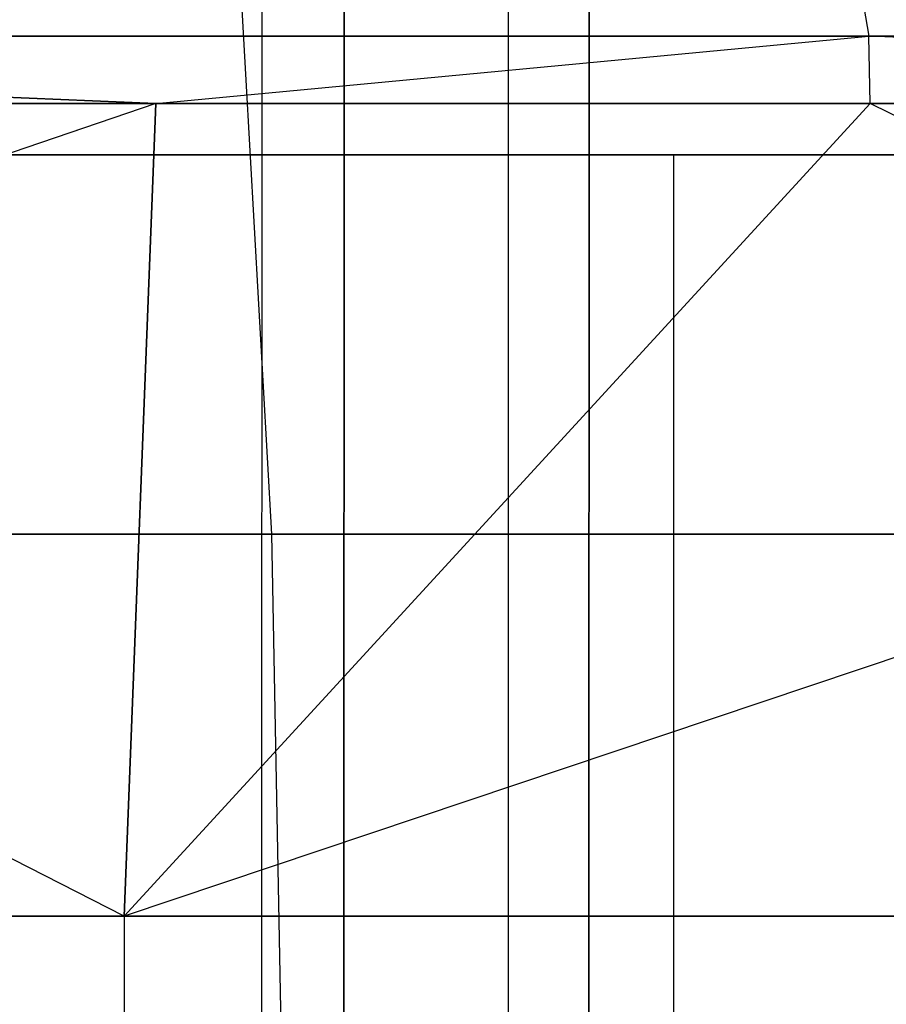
# Model space of a CAD drawing. Extents: x -172 to 172, y -29 to 28.
# Tile 315 of 656: x -54.31 to -51.16, y 1.3 to 4.89. Entities that reach past the tile are written whole.
import ezdxf

# ---------------------------------------------------------------- set-up
doc = ezdxf.new("R2010")
doc.units = 0
doc.header["$LTSCALE"] = 25.4
doc.layers.get('0').update_dxf_attribs({"linetype": 'CONTINUOUS'})

# ---------------------------------------------------------------- blocks, each defined once
blk = doc.blocks.new('RYFLO_AURA_STL')
at = {"color": 0}
for p, q in [((-53.4328, -7.3033, -1081.8599), (-53.4294, 7.0967, -1081.8702)), ((-53.4328, -7.3033, -1081.8599), (-53.4294, 7.0967, -1081.8702)), ((-53.4328, -7.3033, -1404.6404), (-53.4294, 7.0967, -1404.63)), ((-53.4328, -7.3033, -1404.6404), (-53.4294, 7.0967, -1404.63)), ((-52.5346, -7.3033, -1081.5653), (-52.5312, 7.0967, -1081.5757)), ((-52.5346, -7.3033, -1081.5653), (-52.5312, 7.0967, -1081.5757)), ((-52.5346, -7.3033, -1404.9349), (-52.5312, 7.0967, -1404.9246)), ((-52.5346, -7.3033, -1404.9349), (-52.5312, 7.0967, -1404.9246)), ((-53.134, -6.354, -1082.7625), (-53.131, 6.146, -1082.7715)), ((-53.134, -6.354, -1082.7625), (-53.131, 6.146, -1082.7715)), ((-53.131, 6.146, -1403.7288), (-53.134, -6.354, -1403.7378)), ((-53.131, 6.146, -1403.7288), (-53.134, -6.354, -1403.7378)), ((-52.2408, -6.354, -1082.4695), (-52.2379, 6.146, -1082.4785)), ((-52.2408, -6.354, -1082.4695), (-52.2379, 6.146, -1082.4785)), ((-52.2379, 6.146, -1404.0217), (-52.2408, -6.354, -1404.0308)), ((-52.2379, 6.146, -1404.0217), (-52.2408, -6.354, -1404.0308)), ((-53.394, 3.0149, -1090.6588), (-53.5553, 5.8599, -1090.1978)), ((-53.394, 3.0149, -1090.6588), (-53.5553, 5.8599, -1090.1978)), ((-53.394, 3.0149, -1395.8414), (-53.5553, 5.8599, -1396.3025)), ((-53.394, 3.0149, -1395.8414), (-53.5553, 5.8599, -1396.3025)), ((-51.2559, 5.0456, -1088.4352), (-51.2197, 4.8282, -1088.5443)), ((-51.2559, 5.0456, -1088.4352), (-51.2197, 4.8282, -1088.5443)), ((-51.2559, 5.0456, -1398.0651), (-51.2197, 4.8282, -1397.9559)), ((-51.2559, 5.0456, -1398.0651), (-51.2197, 4.8282, -1397.9559)), ((-53.8177, 4.5828, -1397.0524), (-59.7383, 4.8282, -1394.8704)), ((-59.7383, 4.8282, -1394.8704), (-51.2197, 4.8282, -1397.9559)), ((-53.8177, 4.5828, -1397.0524), (-59.7383, 4.8282, -1394.8704)), ((-51.2197, 4.8282, -1088.5443), (-59.7383, 4.8282, -1091.6299)), ((-59.7383, 4.8282, -1091.6299), (-53.8177, 4.5828, -1089.4479)), ((-59.7383, 4.8282, -1091.6299), (-53.8177, 4.5828, -1089.4479)), ((-51.2197, 4.8282, -1088.5443), (-59.7383, 4.8282, -1091.6299)), ((-59.7383, 4.8282, -1394.8704), (-51.2197, 4.8282, -1397.9559)), ((-53.8177, 4.5828, -1397.0524), (-51.2197, 4.8282, -1397.9559)), ((-53.8177, 4.5828, -1397.0524), (-51.2197, 4.8282, -1397.9559)), ((-53.8177, 4.5828, -1089.4479), (-51.2197, 4.8282, -1088.5443)), ((-53.8177, 4.5828, -1089.4479), (-51.2197, 4.8282, -1088.5443)), ((-45.1093, 4.5828, -1399.828), (-51.2197, 4.8282, -1397.9559)), ((-51.2197, 4.8282, -1397.9559), (-42.5428, 4.8282, -1400.5634)), ((-51.2141, 4.5828, -1397.9388), (-51.2197, 4.8282, -1397.9559)), ((-45.1093, 4.5828, -1399.828), (-51.2197, 4.8282, -1397.9559)), ((-51.2141, 4.5828, -1397.9388), (-51.2197, 4.8282, -1397.9559)), ((-51.2141, 4.5828, -1088.5614), (-51.2197, 4.8282, -1088.5443)), ((-51.2141, 4.5828, -1088.5614), (-51.2197, 4.8282, -1088.5443)), ((-45.1093, 4.5828, -1086.6722), (-51.2197, 4.8282, -1088.5443)), ((-45.1093, 4.5828, -1086.6722), (-51.2197, 4.8282, -1088.5443)), ((-42.5428, 4.8282, -1085.9369), (-51.2197, 4.8282, -1088.5443)), ((-42.5428, 4.8282, -1085.9369), (-51.2197, 4.8282, -1088.5443)), ((-51.2197, 4.8282, -1397.9559), (-42.5428, 4.8282, -1400.5634)), ((-53.8177, 4.5828, -1089.4479), (-62.4893, 1.6231, -1092.3876)), ((-53.8177, 4.5828, -1089.4479), (-62.4893, 1.6231, -1092.3876)), ((-53.8177, 4.5828, -1397.0524), (-59.7317, 4.5828, -1394.8536)), ((-59.7317, 4.5828, -1091.6466), (-53.8177, 4.5828, -1089.4479)), ((-53.9321, 1.6231, -1397.3792), (-59.7317, 4.5828, -1394.8536)), ((-53.8177, 4.5828, -1397.0524), (-59.7317, 4.5828, -1394.8536)), ((-53.9321, 1.6231, -1397.3792), (-59.7317, 4.5828, -1394.8536)), ((-59.7317, 4.5828, -1091.6466), (-53.8177, 4.5828, -1089.4479)), ((-53.8177, 4.5828, -1089.4479), (-53.9321, 1.6231, -1089.1211)), ((-53.9321, 1.6231, -1089.1211), (-51.2141, 4.5828, -1088.5614)), ((-53.9321, 1.6231, -1397.3792), (-51.2141, 4.5828, -1397.9388)), ((-53.9321, 1.6231, -1397.3792), (-51.2141, 4.5828, -1397.9388)), ((-53.9321, 1.6231, -1397.3792), (-53.8177, 4.5828, -1397.0524)), ((-53.9321, 1.6231, -1397.3792), (-53.8177, 4.5828, -1397.0524)), ((-53.8177, 4.5828, -1089.4479), (-53.9321, 1.6231, -1089.1211)), ((-45.1093, 4.5828, -1086.6722), (-53.9321, 1.6231, -1089.1211)), ((-45.1093, 4.5828, -1086.6722), (-53.9321, 1.6231, -1089.1211)), ((-53.9321, 1.6231, -1089.1211), (-51.2141, 4.5828, -1088.5614)), ((-51.2141, 4.5828, -1397.9388), (-53.8177, 4.5828, -1397.0524)), ((-53.8177, 4.5828, -1089.4479), (-51.2141, 4.5828, -1088.5614)), ((-53.8177, 4.5828, -1089.4479), (-51.2141, 4.5828, -1088.5614)), ((-51.2141, 4.5828, -1397.9388), (-53.8177, 4.5828, -1397.0524)), ((-45.1093, 4.5828, -1399.828), (-51.2141, 4.5828, -1397.9388)), ((-51.2141, 4.5828, -1088.5614), (-45.1093, 4.5828, -1086.6722)), ((-45.2051, 1.6231, -1400.1606), (-51.2141, 4.5828, -1397.9388)), ((-45.1093, 4.5828, -1399.828), (-51.2141, 4.5828, -1397.9388)), ((-45.2051, 1.6231, -1400.1606), (-51.2141, 4.5828, -1397.9388)), ((-51.2141, 4.5828, -1088.5614), (-45.1093, 4.5828, -1086.6722)), ((-52.2393, 4.396, -1082.474), (-64.6927, 4.396, -1087.0682)), ((-64.6927, 4.396, -1399.432), (-52.2393, 4.396, -1404.0262)), ((-52.2393, 4.396, -1082.474), (-64.6927, 4.396, -1087.0682)), ((-64.6927, 4.396, -1399.432), (-52.2393, 4.396, -1404.0262)), ((-64.31, 4.396, -1087.9921), (-51.9303, 4.396, -1083.425)), ((-51.9303, 4.396, -1403.0752), (-64.31, 4.396, -1398.5082)), ((-51.9303, 4.396, -1403.0752), (-64.31, 4.396, -1398.5082)), ((-64.31, 4.396, -1087.9921), (-51.9303, 4.396, -1083.425)), ((-39.4639, 4.396, -1078.871), (-52.2393, 4.396, -1082.474)), ((-52.2393, 4.396, -1082.474), (-52.2393, -4.604, -1082.474)), ((-52.2393, 4.396, -1082.474), (-52.2393, -4.604, -1082.474)), ((-52.2393, 4.396, -1404.0262), (-52.2393, -4.604, -1404.0262)), ((-52.2393, 4.396, -1404.0262), (-39.4639, 4.396, -1407.6293)), ((-52.2393, 4.396, -1404.0262), (-52.2393, -4.604, -1404.0262)), ((-39.4639, 4.396, -1078.871), (-52.2393, 4.396, -1082.474)), ((-52.2393, 4.396, -1404.0262), (-39.4639, 4.396, -1407.6293)), ((-51.9303, -4.604, -1083.425), (-51.9303, 4.396, -1083.425)), ((-51.9303, 4.396, -1083.425), (-39.2305, 4.396, -1079.8433)), ((-51.9303, -4.604, -1083.425), (-51.9303, 4.396, -1083.425)), ((-51.9303, -4.604, -1403.0752), (-51.9303, 4.396, -1403.0752)), ((-51.9303, -4.604, -1403.0752), (-51.9303, 4.396, -1403.0752)), ((-39.2305, 4.396, -1406.657), (-51.9303, 4.396, -1403.0752)), ((-39.2305, 4.396, -1406.657), (-51.9303, 4.396, -1403.0752)), ((-51.9303, 4.396, -1083.425), (-39.2305, 4.396, -1079.8433)), ((-53.394, 3.0149, -1090.6588), (-61.8659, 3.0149, -1093.8927)), ((-61.8659, 3.0149, -1392.6075), (-53.394, 3.0149, -1395.8414)), ((-53.394, 3.0149, -1090.6588), (-61.8659, 3.0149, -1093.8927)), ((-61.8659, 3.0149, -1392.6075), (-53.394, 3.0149, -1395.8414)), ((-44.7541, 3.0149, -1087.905), (-53.394, 3.0149, -1090.6588)), ((-53.394, 3.0149, -1395.8414), (-44.7541, 3.0149, -1398.5952)), ((-53.34, 0.133, -1090.8131), (-53.394, 3.0149, -1090.6588)), ((-44.7541, 3.0149, -1087.905), (-53.394, 3.0149, -1090.6588)), ((-53.34, 0.133, -1090.8131), (-53.394, 3.0149, -1090.6588)), ((-53.34, 0.133, -1395.6871), (-53.394, 3.0149, -1395.8414)), ((-53.394, 3.0149, -1395.8414), (-44.7541, 3.0149, -1398.5952)), ((-53.34, 0.133, -1395.6871), (-53.394, 3.0149, -1395.8414)), ((-62.4893, 1.6231, -1394.1127), (-53.9321, 1.6231, -1397.3792)), ((-62.4893, 1.6231, -1394.1127), (-53.9321, 1.6231, -1397.3792)), ((-53.9321, 1.6231, -1089.1211), (-62.4893, 1.6231, -1092.3876)), ((-53.9321, 1.6231, -1089.1211), (-62.4893, 1.6231, -1092.3876)), ((-53.9321, 1.6231, -1397.3792), (-53.9321, -1.3568, -1397.3793)), ((-53.9321, 1.6231, -1397.3792), (-45.2051, 1.6231, -1400.1606)), ((-53.9321, 1.6231, -1397.3792), (-53.9321, -1.3568, -1397.3793)), ((-53.9321, 1.6231, -1397.3792), (-45.2051, 1.6231, -1400.1606)), ((-53.9321, 1.6231, -1089.1211), (-53.9321, -1.3568, -1089.121)), ((-45.2051, 1.6231, -1086.3396), (-53.9321, 1.6231, -1089.1211)), ((-53.9321, 1.6231, -1089.1211), (-53.9321, -1.3568, -1089.121)), ((-45.2051, 1.6231, -1086.3396), (-53.9321, 1.6231, -1089.1211))]:
    blk.add_line(p, q, dxfattribs=at)

msp = doc.modelspace()

# ---------------------------------------------------------------- block references
at = {"color": 0}
msp.add_blockref('RYFLO_AURA_STL', (0, 0), dxfattribs=at)

doc.saveas('drawing.dxf')
